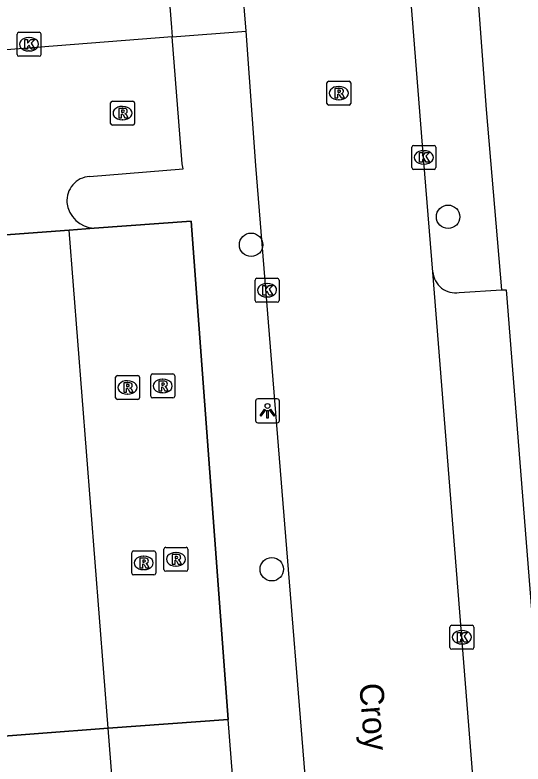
# Model space of a CAD drawing. Extents: x 157793 to 159380, y 380882 to 382313.
# Drawn here: x 157958.07 to 157979.28, y 381362.89 to 381394.15 of the extents above; entities that cross this region are included whole.
import ezdxf

# ---------------------------------------------------------------- set-up
doc = ezdxf.new("R2010")
doc.units = 0
for name, color, linetype in [('IMGEO_Boom', 7, 'Continuous'), ('IMGEO_Hek', 7, 'Continuous'), ('IMGEO_Kolk', 7, 'Continuous'), ('IMGEO_Lichtpunt', 7, 'Continuous'), ('IMGEO_Openbare_ruimte_label', 7, 'Continuous'), ('IMGEO_Parkeervlak_open', 7, 'Continuous'), ('IMGEO_Rijbaan_lokaal_gesloten', 7, 'Continuous'), ('IMGEO_Rijbaan_lokaal_open', 7, 'Continuous'), ('IMGEO_Rioolput', 7, 'Continuous'), ('IMGEO_Voetpad_open', 7, 'Continuous')]:
    doc.layers.add(name, color=color, linetype=linetype)

msp = doc.modelspace()

# ---------------------------------------------------------------- linework, layer by layer
at = {"layer": 'IMGEO_Boom'}
for centre in [(157976.155, 381385.731), (157967.93, 381384.563), (157968.795, 381371.022)]:
    msp.add_circle(centre, 0.489, dxfattribs=at)
at = {"layer": 'IMGEO_Hek'}
msp.add_lwpolyline([(157956.136, 381363.95), (157961.968, 381364.383), (157966.976, 381364.754), (157965.433, 381385.553), (157961.38, 381385.252), (157960.336, 381385.175), (157954.496, 381384.742), (157953.539, 381384.671), (157945.209, 381384.053)], dxfattribs=at)
at = {"layer": 'IMGEO_Kolk'}
for p, q in [((157958.235, 381393.434), (157959.087, 381393.434)), ((157958.16, 381392.508), (157958.16, 381393.36)), ((157958.648, 381393.214), (157958.673, 381393.214)), ((157959.161, 381393.36), (157959.161, 381392.508)), ((157958.671, 381392.654), (157958.646, 381392.654)), ((157959.087, 381392.434), (157958.235, 381392.434)), ((157974.64, 381387.784), (157974.64, 381388.636)), ((157974.715, 381388.71), (157975.567, 381388.71)), ((157975.128, 381388.49), (157975.153, 381388.49)), ((157975.641, 381388.636), (157975.641, 381387.784)), ((157975.151, 381387.93), (157975.126, 381387.93)), ((157975.567, 381387.71), (157974.715, 381387.71)), ((157968.171, 381383.166), (157969.023, 381383.166)), ((157968.096, 381382.24), (157968.096, 381383.092)), ((157968.584, 381382.946), (157968.609, 381382.946)), ((157969.097, 381383.092), (157969.097, 381382.24)), ((157968.607, 381382.386), (157968.582, 381382.386)), ((157969.023, 381382.166), (157968.171, 381382.166)), ((157976.23, 381367.759), (157976.23, 381368.611)), ((157976.305, 381368.685), (157977.157, 381368.685)), ((157976.718, 381368.465), (157976.743, 381368.465)), ((157977.231, 381368.611), (157977.231, 381367.759)), ((157976.741, 381367.905), (157976.716, 381367.905)), ((157977.157, 381367.685), (157976.305, 381367.685))]:
    msp.add_line(p, q, dxfattribs=at)
for points in [[(157958.235, 381393.434), (157959.087, 381393.434)], [(157958.16, 381392.508), (157958.16, 381393.36)], [(157958.481, 381393.134), (157958.604, 381393.134), (157958.604, 381392.983), (157958.734, 381393.134), (157958.898, 381393.134), (157958.752, 381392.983), (157958.905, 381392.734), (157958.753, 381392.734), (157958.668, 381392.898), (157958.604, 381392.831), (157958.604, 381392.734), (157958.481, 381392.734), (157958.481, 381393.134)], [(157959.161, 381393.36), (157959.161, 381392.508)], [(157959.087, 381392.434), (157958.235, 381392.434)], [(157974.64, 381387.784), (157974.64, 381388.636)], [(157974.715, 381388.71), (157975.567, 381388.71)], [(157975.641, 381388.636), (157975.641, 381387.784)], [(157974.961, 381388.41), (157975.084, 381388.41), (157975.084, 381388.259), (157975.214, 381388.41), (157975.378, 381388.41), (157975.232, 381388.259), (157975.385, 381388.01), (157975.233, 381388.01), (157975.148, 381388.174), (157975.084, 381388.107), (157975.084, 381388.01), (157974.961, 381388.01), (157974.961, 381388.41)], [(157975.567, 381387.71), (157974.715, 381387.71)], [(157968.171, 381383.166), (157969.023, 381383.166)], [(157968.096, 381382.24), (157968.096, 381383.092)], [(157968.417, 381382.866), (157968.54, 381382.866), (157968.54, 381382.715), (157968.67, 381382.866), (157968.834, 381382.866), (157968.688, 381382.715), (157968.841, 381382.466), (157968.689, 381382.466), (157968.604, 381382.63), (157968.54, 381382.563), (157968.54, 381382.466), (157968.417, 381382.466), (157968.417, 381382.866)], [(157969.097, 381383.092), (157969.097, 381382.24)], [(157969.023, 381382.166), (157968.171, 381382.166)], [(157976.23, 381367.759), (157976.23, 381368.611)], [(157976.305, 381368.685), (157977.157, 381368.685)], [(157977.231, 381368.611), (157977.231, 381367.759)], [(157976.551, 381368.385), (157976.674, 381368.385), (157976.674, 381368.234), (157976.804, 381368.385), (157976.968, 381368.385), (157976.822, 381368.234), (157976.975, 381367.985), (157976.823, 381367.985), (157976.738, 381368.149), (157976.674, 381368.082), (157976.674, 381367.985), (157976.551, 381367.985), (157976.551, 381368.385)], [(157977.157, 381367.685), (157976.305, 381367.685)]]:
    msp.add_lwpolyline(points, dxfattribs=at)
for centre, start, end in [((157958.237, 381393.358), 91.552, 178.448), ((157958.237, 381393.358), 91.552, 178.448), ((157959.085, 381393.358), 1.552, 88.448), ((157959.085, 381393.358), 1.552, 88.448), ((157958.237, 381392.51), 181.552, 268.448), ((157958.237, 381392.51), 181.552, 268.448), ((157959.085, 381392.51), 271.552, 358.448), ((157959.085, 381392.51), 271.552, 358.448), ((157974.717, 381388.634), 91.552, 178.448), ((157974.717, 381388.634), 91.552, 178.448), ((157975.565, 381388.634), 1.552, 88.448), ((157975.565, 381388.634), 1.552, 88.448), ((157974.717, 381387.786), 181.552, 268.448), ((157974.717, 381387.786), 181.552, 268.448), ((157975.565, 381387.786), 271.552, 358.448), ((157975.565, 381387.786), 271.552, 358.448), ((157968.173, 381383.09), 91.552, 178.448), ((157968.173, 381383.09), 91.552, 178.448), ((157969.021, 381383.09), 1.552, 88.448), ((157969.021, 381383.09), 1.552, 88.448), ((157968.173, 381382.242), 181.552, 268.448), ((157968.173, 381382.242), 181.552, 268.448), ((157969.021, 381382.242), 271.552, 358.448), ((157969.021, 381382.242), 271.552, 358.448), ((157976.307, 381368.609), 91.552, 178.448), ((157976.307, 381368.609), 91.552, 178.448), ((157977.155, 381368.609), 1.552, 88.448), ((157977.155, 381368.609), 1.552, 88.448), ((157976.307, 381367.761), 181.552, 268.448), ((157976.307, 381367.761), 181.552, 268.448), ((157977.155, 381367.761), 271.552, 358.448), ((157977.155, 381367.761), 271.552, 358.448)]:
    msp.add_arc(centre, 0.0765, start, end, dxfattribs=at)
for centre, major_axis, ratio, start_param, end_param in [((157958.647, 381392.934), (-0.387, 0.002), 0.722429, 4.712389, 7.853982), ((157958.672, 381392.934), (-0.39, 0.002), 0.717154, 1.570796, 4.712389), ((157975.127, 381388.21), (-0.387, 0.002), 0.722429, 4.712389, 7.853982), ((157975.152, 381388.21), (-0.39, 0.002), 0.717154, 1.570796, 4.712389), ((157968.583, 381382.666), (-0.387, 0.002), 0.722429, 4.712389, 7.853982), ((157968.608, 381382.666), (-0.39, 0.002), 0.717154, 1.570796, 4.712389), ((157976.717, 381368.185), (-0.387, 0.002), 0.722429, 4.712389, 7.853982), ((157976.742, 381368.185), (-0.39, 0.002), 0.717154, 1.570796, 4.712389)]:
    msp.add_ellipse(centre, major_axis=major_axis, ratio=ratio, start_param=start_param, end_param=end_param, dxfattribs=at)
at = {"layer": 'IMGEO_Lichtpunt'}
for p, q in [((157969.02, 381378.133), (157968.212, 381378.133)), ((157969.02, 381378.133), (157968.212, 381378.133)), ((157968.118, 381378.038), (157968.118, 381377.231)), ((157968.118, 381378.038), (157968.118, 381377.231)), ((157969.114, 381377.231), (157969.114, 381378.038)), ((157969.114, 381377.231), (157969.114, 381378.038)), ((157968.212, 381377.137), (157969.02, 381377.137)), ((157968.212, 381377.137), (157969.02, 381377.137))]:
    msp.add_line(p, q, dxfattribs=at)
for points in [[(157968.492, 381377.702), (157968.531, 381377.674), (157968.343, 381377.412), (157968.305, 381377.439), (157968.492, 381377.702)], [(157968.594, 381377.654), (157968.641, 381377.654), (157968.641, 381377.332), (157968.594, 381377.332), (157968.594, 381377.654)], [(157968.704, 381377.674), (157968.742, 381377.701), (157968.929, 381377.439), (157968.89, 381377.411), (157968.704, 381377.674)]]:
    msp.add_lwpolyline(points, dxfattribs=at)
msp.add_circle((157968.617, 381377.836), 0.0994, dxfattribs=at)
for centre, start, end in [((157968.212, 381378.038), 90, 180), ((157968.212, 381378.038), 90, 180), ((157969.02, 381378.038), 0, 90), ((157969.02, 381378.038), 0, 90), ((157968.212, 381377.231), 180, 270), ((157968.212, 381377.231), 180, 270), ((157969.02, 381377.231), 270, 0), ((157969.02, 381377.231), 270, 360)]:
    msp.add_arc(centre, 0.0946, start, end, dxfattribs=at)
at = {"layer": 'IMGEO_Parkeervlak_open'}
for points in [[(157944.406, 381391.655), (157943.96, 381397.006), (157959.926, 381398.309), (157964.207, 381398.719), (157964.609, 381393.631), (157964.64, 381393.24)], [(157966.976, 381364.754), (157961.968, 381364.383)]]:
    msp.add_lwpolyline(points, dxfattribs=at)
at = {"layer": 'IMGEO_Rijbaan_lokaal_gesloten'}
for points in [[(157975.516, 381383.424), (157975.082, 381388.727), (157974.481, 381396.457), (157972.816, 381417.811), (157972.04, 381427.592), (157971.761, 381432.744), (157970.763, 381445.421), (157970.745, 381445.878)], [(157967.719, 381393.481), (157967.27, 381399.085), (157964.731, 381432.587), (157963.99, 381442.067)], [(157973.735, 381318.369), (157973.407, 381322.538), (157971.854, 381341.774), (157971.396, 381347.447), (157968.132, 381387.869), (157967.719, 381393.481)], [(157981.728, 381305.287), (157975.516, 381383.424)]]:
    msp.add_lwpolyline(points, dxfattribs=at)
at = {"layer": 'IMGEO_Rijbaan_lokaal_open'}
for points in [[(157964.64, 381393.24), (157944.406, 381391.655)], [(157961.181, 381387.413), (157965.093, 381387.732), (157965.056, 381387.948), (157964.64, 381393.24)], [(157954.496, 381384.742), (157960.336, 381385.175)], [(157960.336, 381385.175), (157961.38, 381385.252)], [(157961.968, 381364.383), (157960.336, 381385.175)], [(157961.968, 381364.383), (157956.136, 381363.95)], [(157963.808, 381340.947), (157961.968, 381364.383)]]:
    msp.add_lwpolyline(points, dxfattribs=at)
for centre, radius, start, end in [((157961.252, 381386.406), 1.01, 94.0337, 184.2948), ((157961.441, 381386.453), 1.202, 185.8579, 267.0929)]:
    msp.add_arc(centre, radius, start, end, dxfattribs=at)
at = {"layer": 'IMGEO_Rioolput'}
for p, q in [((157971.095, 381390.466), (157971.095, 381391.318)), ((157971.17, 381391.392), (157972.022, 381391.392)), ((157972.096, 381391.318), (157972.096, 381390.466)), ((157971.583, 381391.172), (157971.608, 381391.172)), ((157962.067, 381389.632), (157962.067, 381390.484)), ((157962.142, 381390.558), (157962.994, 381390.558)), ((157962.555, 381390.338), (157962.58, 381390.338)), ((157963.068, 381390.484), (157963.068, 381389.632)), ((157972.022, 381390.392), (157971.17, 381390.392)), ((157971.606, 381390.612), (157971.581, 381390.612)), ((157962.578, 381389.778), (157962.553, 381389.778)), ((157962.994, 381389.558), (157962.142, 381389.558)), ((157962.35, 381379.108), (157963.202, 381379.108)), ((157963.74, 381378.245), (157963.74, 381379.097)), ((157963.815, 381379.171), (157964.667, 381379.171)), ((157964.741, 381379.097), (157964.741, 381378.245)), ((157962.275, 381378.182), (157962.275, 381379.034)), ((157962.763, 381378.888), (157962.788, 381378.888)), ((157963.276, 381379.034), (157963.276, 381378.182)), ((157964.228, 381378.951), (157964.253, 381378.951)), ((157962.786, 381378.328), (157962.761, 381378.328)), ((157964.667, 381378.171), (157963.815, 381378.171)), ((157964.251, 381378.391), (157964.226, 381378.391)), ((157963.202, 381378.108), (157962.35, 381378.108)), ((157964.37, 381371.936), (157965.222, 381371.936)), ((157962.947, 381370.86), (157962.947, 381371.712)), ((157963.022, 381371.786), (157963.874, 381371.786)), ((157963.435, 381371.566), (157963.46, 381371.566)), ((157963.948, 381371.712), (157963.948, 381370.86)), ((157964.295, 381371.01), (157964.295, 381371.862)), ((157964.783, 381371.716), (157964.808, 381371.716)), ((157965.296, 381371.862), (157965.296, 381371.01)), ((157963.458, 381371.006), (157963.433, 381371.006)), ((157965.222, 381370.936), (157964.37, 381370.936)), ((157964.806, 381371.156), (157964.781, 381371.156)), ((157963.874, 381370.786), (157963.022, 381370.786))]:
    msp.add_line(p, q, dxfattribs=at)
for points in [[(157971.095, 381390.466), (157971.095, 381391.318)], [(157971.17, 381391.392), (157972.022, 381391.392)], [(157972.096, 381391.318), (157972.096, 381390.466)], [(157971.684, 381391.09), (157971.432, 381391.092), (157971.432, 381390.692)], [(157971.61, 381391.011), (157971.556, 381391.011), (157971.556, 381390.93)], [(157971.432, 381390.692), (157971.556, 381390.692), (157971.556, 381390.854), (157971.567, 381390.854)], [(157971.556, 381390.93), (157971.608, 381390.93)], [(157971.614, 381390.825), (157971.685, 381390.692), (157971.825, 381390.692), (157971.76, 381390.818)], [(157962.067, 381389.632), (157962.067, 381390.484)], [(157962.142, 381390.558), (157962.994, 381390.558)], [(157963.068, 381390.484), (157963.068, 381389.632)], [(157972.022, 381390.392), (157971.17, 381390.392)], [(157962.656, 381390.256), (157962.404, 381390.258), (157962.404, 381389.858)], [(157962.404, 381389.858), (157962.528, 381389.858), (157962.528, 381390.02), (157962.539, 381390.02)], [(157962.582, 381390.177), (157962.528, 381390.177), (157962.528, 381390.096)], [(157962.528, 381390.096), (157962.58, 381390.096)], [(157962.586, 381389.991), (157962.657, 381389.858), (157962.797, 381389.858), (157962.732, 381389.984)], [(157962.994, 381389.558), (157962.142, 381389.558)], [(157962.35, 381379.108), (157963.202, 381379.108)], [(157963.74, 381378.245), (157963.74, 381379.097)], [(157963.815, 381379.171), (157964.667, 381379.171)], [(157964.741, 381379.097), (157964.741, 381378.245)], [(157962.275, 381378.182), (157962.275, 381379.034)], [(157962.864, 381378.806), (157962.612, 381378.808), (157962.612, 381378.408)], [(157963.276, 381379.034), (157963.276, 381378.182)], [(157964.329, 381378.869), (157964.077, 381378.871), (157964.077, 381378.471)], [(157964.255, 381378.79), (157964.201, 381378.79), (157964.201, 381378.709)], [(157962.612, 381378.408), (157962.736, 381378.408), (157962.736, 381378.57), (157962.747, 381378.57)], [(157962.79, 381378.727), (157962.736, 381378.727), (157962.736, 381378.646)], [(157962.736, 381378.646), (157962.788, 381378.646)], [(157962.794, 381378.541), (157962.865, 381378.408), (157963.005, 381378.408), (157962.94, 381378.534)], [(157964.077, 381378.471), (157964.201, 381378.471), (157964.201, 381378.633), (157964.212, 381378.633)], [(157964.201, 381378.709), (157964.253, 381378.709)], [(157964.259, 381378.604), (157964.33, 381378.471), (157964.47, 381378.471), (157964.405, 381378.597)], [(157964.667, 381378.171), (157963.815, 381378.171)], [(157963.202, 381378.108), (157962.35, 381378.108)], [(157964.37, 381371.936), (157965.222, 381371.936)], [(157962.947, 381370.86), (157962.947, 381371.712)], [(157963.022, 381371.786), (157963.874, 381371.786)], [(157963.948, 381371.712), (157963.948, 381370.86)], [(157964.295, 381371.01), (157964.295, 381371.862)], [(157964.884, 381371.634), (157964.632, 381371.636), (157964.632, 381371.236)], [(157964.81, 381371.555), (157964.756, 381371.555), (157964.756, 381371.474)], [(157965.296, 381371.862), (157965.296, 381371.01)], [(157963.536, 381371.484), (157963.284, 381371.486), (157963.284, 381371.086)], [(157963.284, 381371.086), (157963.408, 381371.086), (157963.408, 381371.248), (157963.419, 381371.248)], [(157963.462, 381371.405), (157963.408, 381371.405), (157963.408, 381371.324)], [(157963.408, 381371.324), (157963.46, 381371.324)], [(157964.632, 381371.236), (157964.756, 381371.236), (157964.756, 381371.398), (157964.767, 381371.398)], [(157964.756, 381371.474), (157964.808, 381371.474)], [(157964.814, 381371.369), (157964.885, 381371.236), (157965.025, 381371.236), (157964.96, 381371.362)], [(157963.466, 381371.219), (157963.537, 381371.086), (157963.677, 381371.086), (157963.612, 381371.212)], [(157965.222, 381370.936), (157964.37, 381370.936)], [(157963.874, 381370.786), (157963.022, 381370.786)]]:
    msp.add_lwpolyline(points, dxfattribs=at)
for centre, radius, start, end in [((157971.172, 381391.316), 0.0765, 91.552, 178.448), ((157971.172, 381391.316), 0.0765, 91.552, 178.448), ((157972.02, 381391.316), 0.0765, 1.552, 88.448), ((157972.02, 381391.316), 0.0765, 1.552, 88.448), ((157971.592, 381391.119), 0.19, 274.7715, 282.9687), ((157971.616, 381390.915), 0.0964, 77.0061, 93.1865), ((157971.63, 381390.972), 0.0378, 276.6634, 79.6772), ((157971.683, 381390.98), 0.109, 350.3612, 89.416), ((157971.681, 381390.98), 0.112, 277.5842, 350.9817), ((157971.566, 381390.801), 0.0533, 26.0293, 88.6989), ((157971.665, 381390.765), 0.108, 29.5134, 73.7905), ((157962.144, 381390.482), 0.0765, 91.552, 178.448), ((157962.144, 381390.482), 0.0765, 91.552, 178.448), ((157962.992, 381390.482), 0.0765, 1.552, 88.448), ((157962.992, 381390.482), 0.0765, 1.552, 88.448), ((157971.172, 381390.468), 0.0765, 181.552, 268.448), ((157971.172, 381390.468), 0.0765, 181.552, 268.448), ((157972.02, 381390.468), 0.0765, 271.552, 358.448), ((157972.02, 381390.468), 0.0765, 271.552, 358.448), ((157962.538, 381389.967), 0.0533, 26.0293, 88.6989), ((157962.564, 381390.285), 0.19, 274.7715, 282.9687), ((157962.588, 381390.081), 0.0964, 77.0061, 93.1865), ((157962.602, 381390.138), 0.0378, 276.6634, 79.6772), ((157962.655, 381390.146), 0.109, 350.3612, 89.416), ((157962.653, 381390.146), 0.112, 277.5842, 350.9817), ((157962.637, 381389.931), 0.108, 29.5134, 73.7905), ((157962.144, 381389.634), 0.0765, 181.552, 268.448), ((157962.144, 381389.634), 0.0765, 181.552, 268.448), ((157962.992, 381389.634), 0.0765, 271.552, 358.448), ((157962.992, 381389.634), 0.0765, 271.552, 358.448), ((157962.352, 381379.032), 0.0765, 91.552, 178.448), ((157962.352, 381379.032), 0.0765, 91.552, 178.448), ((157963.2, 381379.032), 0.0765, 1.552, 88.448), ((157963.2, 381379.032), 0.0765, 1.552, 88.448), ((157963.817, 381379.095), 0.0765, 91.552, 178.448), ((157963.817, 381379.095), 0.0765, 91.552, 178.448), ((157964.665, 381379.095), 0.0765, 1.552, 88.448), ((157964.665, 381379.095), 0.0765, 1.552, 88.448), ((157962.863, 381378.696), 0.109, 350.3612, 89.416), ((157964.261, 381378.694), 0.0964, 77.0061, 93.1865), ((157964.275, 381378.751), 0.0378, 276.6634, 79.6772), ((157964.328, 381378.759), 0.109, 350.3612, 89.416), ((157964.326, 381378.759), 0.112, 277.5842, 350.9817), ((157962.746, 381378.517), 0.0533, 26.0293, 88.6989), ((157962.772, 381378.835), 0.19, 274.7715, 282.9687), ((157962.796, 381378.631), 0.0964, 77.0061, 93.1865), ((157962.81, 381378.688), 0.0378, 276.6634, 79.6772), ((157962.861, 381378.696), 0.112, 277.5842, 350.9817), ((157962.845, 381378.481), 0.108, 29.5134, 73.7905), ((157964.211, 381378.58), 0.0533, 26.0293, 88.6989), ((157964.237, 381378.898), 0.19, 274.7715, 282.9687), ((157964.31, 381378.544), 0.108, 29.5134, 73.7905), ((157962.352, 381378.184), 0.0765, 181.552, 268.448), ((157962.352, 381378.184), 0.0765, 181.552, 268.448), ((157963.2, 381378.184), 0.0765, 271.552, 358.448), ((157963.2, 381378.184), 0.0765, 271.552, 358.448), ((157963.817, 381378.247), 0.0765, 181.552, 268.448), ((157963.817, 381378.247), 0.0765, 181.552, 268.448), ((157964.665, 381378.247), 0.0765, 271.552, 358.448), ((157964.665, 381378.247), 0.0765, 271.552, 358.448), ((157964.372, 381371.86), 0.0765, 91.552, 178.448), ((157964.372, 381371.86), 0.0765, 91.552, 178.448), ((157965.22, 381371.86), 0.0765, 1.552, 88.448), ((157965.22, 381371.86), 0.0765, 1.552, 88.448), ((157963.024, 381371.71), 0.0765, 91.552, 178.448), ((157963.024, 381371.71), 0.0765, 91.552, 178.448), ((157963.872, 381371.71), 0.0765, 1.552, 88.448), ((157963.872, 381371.71), 0.0765, 1.552, 88.448), ((157964.816, 381371.459), 0.0964, 77.0061, 93.1865), ((157964.83, 381371.516), 0.0378, 276.6634, 79.6772), ((157964.883, 381371.524), 0.109, 350.3612, 89.416), ((157963.418, 381371.195), 0.0533, 26.0293, 88.6989), ((157963.444, 381371.513), 0.19, 274.7715, 282.9687), ((157963.468, 381371.309), 0.0964, 77.0061, 93.1865), ((157963.482, 381371.366), 0.0378, 276.6634, 79.6772), ((157963.535, 381371.374), 0.109, 350.3612, 89.416), ((157963.533, 381371.374), 0.112, 277.5842, 350.9817), ((157963.517, 381371.159), 0.108, 29.5134, 73.7905), ((157964.766, 381371.345), 0.0533, 26.0293, 88.6989), ((157964.792, 381371.663), 0.19, 274.7715, 282.9687), ((157964.881, 381371.524), 0.112, 277.5842, 350.9817), ((157964.865, 381371.309), 0.108, 29.5134, 73.7905), ((157964.372, 381371.012), 0.0765, 181.552, 268.448), ((157964.372, 381371.012), 0.0765, 181.552, 268.448), ((157965.22, 381371.012), 0.0765, 271.552, 358.448), ((157965.22, 381371.012), 0.0765, 271.552, 358.448), ((157963.024, 381370.862), 0.0765, 181.552, 268.448), ((157963.024, 381370.862), 0.0765, 181.552, 268.448), ((157963.872, 381370.862), 0.0765, 271.552, 358.448), ((157963.872, 381370.862), 0.0765, 271.552, 358.448)]:
    msp.add_arc(centre, radius, start, end, dxfattribs=at)
for centre, major_axis, ratio, start_param, end_param in [((157971.582, 381390.892), (-0.387, 0.002), 0.722429, 4.712389, 7.853982), ((157971.607, 381390.892), (-0.39, 0.002), 0.717154, 1.570796, 4.712389), ((157962.554, 381390.058), (-0.387, 0.002), 0.722429, 4.712389, 7.853982), ((157962.579, 381390.058), (-0.39, 0.002), 0.717154, 1.570796, 4.712389), ((157962.762, 381378.608), (-0.387, 0.002), 0.722429, 4.712389, 7.853982), ((157962.787, 381378.608), (-0.39, 0.002), 0.717154, 1.570796, 4.712389), ((157964.227, 381378.671), (-0.387, 0.002), 0.722429, 4.712389, 7.853982), ((157964.252, 381378.671), (-0.39, 0.002), 0.717154, 1.570796, 4.712389), ((157963.434, 381371.286), (-0.387, 0.002), 0.722429, 4.712389, 7.853982), ((157963.459, 381371.286), (-0.39, 0.002), 0.717154, 1.570796, 4.712389), ((157964.782, 381371.436), (-0.387, 0.002), 0.722429, 4.712389, 7.853982), ((157964.807, 381371.436), (-0.39, 0.002), 0.717154, 1.570796, 4.712389)]:
    msp.add_ellipse(centre, major_axis=major_axis, ratio=ratio, start_param=start_param, end_param=end_param, dxfattribs=at)
at = {"layer": 'IMGEO_Voetpad_open'}
for points in [[(157975.08, 381427.53), (157974.847, 381427.508), (157974.929, 381426.631), (157975.487, 381419.212), (157977.357, 381395.476), (157977.741, 381390.203), (157978.379, 381382.688)], [(157964.64, 381393.24), (157967.719, 381393.481)], [(157961.38, 381385.252), (157965.433, 381385.553), (157966.976, 381364.754)], [(157976.62, 381382.567), (157978.379, 381382.688)], [(157978.379, 381382.688), (157978.576, 381382.684), (157984.575, 381306.939)], [(157968.81, 381341.353), (157968.795, 381341.539), (157968.426, 381346.258), (157966.976, 381364.754)]]:
    msp.add_lwpolyline(points, dxfattribs=at)
msp.add_arc((157976.473, 381383.518), 0.962, 185.5881, 278.7698, dxfattribs=at)

# ---------------------------------------------------------------- texts
at = {"layer": 'IMGEO_Openbare_ruimte_label'}
msp.add_text('Croy', height=1, rotation=274.5305, dxfattribs=at).set_placement((157972.445, 381366.235))

doc.saveas('drawing.dxf')
